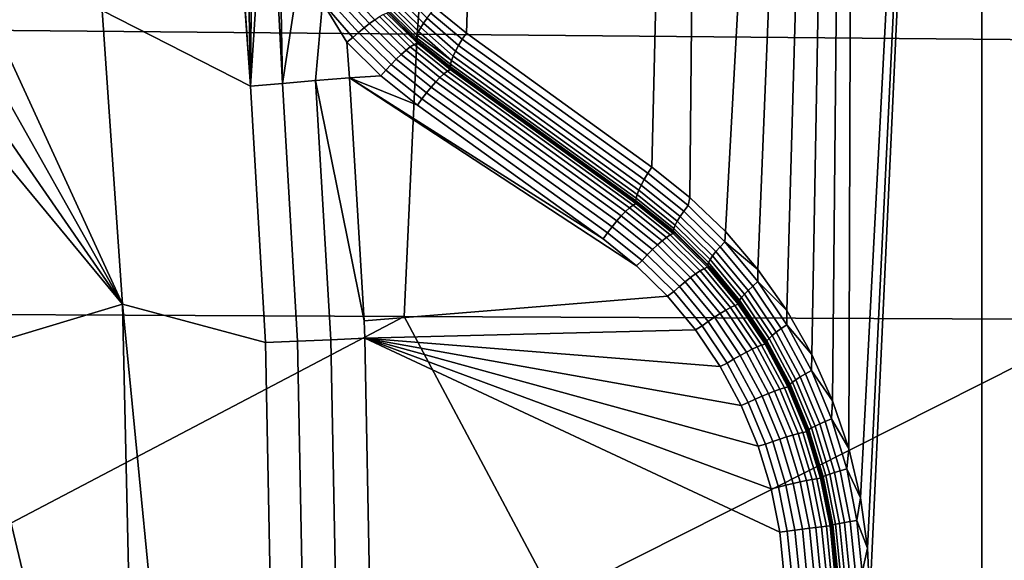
# Model space of a CAD drawing. Header units: metres. Extents: x -240 to 45, y -77 to 27.
# Tile 234 of 656: x -202.32 to -200.08, y 0.09 to 1.32. Entities that reach past the tile are written whole.
import ezdxf

# ---------------------------------------------------------------- set-up
doc = ezdxf.new("R2010")
doc.units = ezdxf.units.M
doc.layers.add('solid_102011X2', color=7, linetype='CONTINUOUS')

msp = doc.modelspace()

# ---------------------------------------------------------------- linework, layer by layer
at = {"layer": 'solid_102011X2'}
for points in [[(-201.300552, 1.288002, 268.387878), (-201.371582, 1.345103, 268.405609), (-201.09285, 7.83525, 268.33609)], [(-201.300552, 1.288002, 268.387878), (-201.09285, 7.83525, 268.33609), (-200.732651, 7.075378, 268.246307), (-200.877884, 0.982982, 268.282501)], [(-200.791214, 0.913956, 268.260895), (-200.877884, 0.982982, 268.282501), (-200.732651, 7.075378, 268.246307)], [(-200.791214, 0.913956, 268.260895), (-200.732651, 7.075378, 268.246307), (-200.410355, 6.302248, 268.165924), (-200.710388, 0.835957, 268.240753)], [(-200.636551, 0.749671, 268.222321), (-200.710388, 0.835957, 268.240753), (-200.410355, 6.302248, 268.165924)], [(-200.570755, 0.655998, 268.205933), (-200.636551, 0.749671, 268.222321), (-200.410355, 6.302248, 268.165924)], [(-200.513901, 0.556019, 268.191742), (-200.570755, 0.655998, 268.205933), (-200.410355, 6.302248, 268.165924)], [(-200.466721, 0.450944, 268.179993), (-200.513901, 0.556019, 268.191742), (-200.410355, 6.302248, 268.165924)], [(-200.429642, 0.34191, 268.170746), (-200.466721, 0.450944, 268.179993), (-200.410355, 6.302248, 268.165924)], [(-200.429642, 0.34191, 268.170746), (-200.410355, 6.302248, 268.165924), (-200.126343, 5.517744, 268.095123), (-200.402924, 0.229804, 268.164093)], [(-200.381378, -0.000014, 268.158722), (-200.126343, 5.517744, 268.095123), (-200.126114, -5.517044, 268.095062), (-200.410034, -6.301452, 268.165863)], [(-200.38678, 0.115492, 268.160065), (-200.402924, 0.229804, 268.164093), (-200.126343, 5.517744, 268.095123)], [(-200.381378, -0.000014, 268.158722), (-200.38678, 0.115492, 268.160065), (-200.126343, 5.517744, 268.095123)], [(-200.126114, -5.517044, 268.095062), (-200.126343, 5.517744, 268.095123), (-199.880981, 4.724035, 268.033936)], [(-199.880829, -4.723488, 268.033905), (-200.126114, -5.517044, 268.095062), (-199.880981, 4.724035, 268.033936)], [(-201.363831, 1.926173, 325.827728), (-202.950867, 1.947891, 324.231354), (-203.000778, 1.300062, 324.272339), (-201.412796, 1.285566, 325.868591)], [(-199.760086, 1.904766, 327.419678), (-201.363831, 1.926173, 325.827728), (-201.412796, 1.285566, 325.868591), (-199.808105, 1.271278, 327.46048)], [(-201.829254, 1.690408, 268.546478), (-201.79245, 1.167075, 268.540894), (-202.130249, 1.339569, 268.705078), (-201.849426, 1.748284, 268.555145)], [(-201.827698, 1.686494, 268.545776), (-201.79245, 1.167075, 268.540894), (-201.829254, 1.690408, 268.546478)], [(-201.800217, 1.625863, 268.533875), (-201.79245, 1.167075, 268.540894), (-201.827698, 1.686494, 268.545776)], [(-201.788406, 1.603601, 268.528809), (-201.79245, 1.167075, 268.540894), (-201.800217, 1.625863, 268.533875)], [(-201.766373, 1.566395, 268.519592), (-201.79245, 1.167075, 268.540894), (-201.788406, 1.603601, 268.528809)], [(-201.737274, 1.523805, 268.507935), (-201.719604, 1.17346, 268.50589), (-201.79245, 1.167075, 268.540894), (-201.766373, 1.566395, 268.519592)], [(-201.719604, 1.17346, 268.50589), (-201.737274, 1.523805, 268.507935), (-201.725586, 1.508372, 268.503418)], [(-201.719604, 1.17346, 268.50589), (-201.725586, 1.508372, 268.503418), (-201.677139, 1.451976, 268.486023)], [(-201.719604, 1.17346, 268.50589), (-201.677139, 1.451976, 268.486023), (-201.628525, 1.357456, 268.470917), (-201.64415, 1.179925, 268.476929)], [(-201.509216, 1.318497, 268.476715), (-201.520844, 1.309985, 268.466919), (-201.591187, 1.384059, 268.47998), (-201.579575, 1.39142, 268.487579)], [(-201.533279, 1.300124, 268.459717), (-201.546158, 1.289214, 268.455353), (-201.615967, 1.366864, 268.471527), (-201.603409, 1.375805, 268.474579)], [(-201.520844, 1.309985, 268.466919), (-201.533279, 1.300124, 268.459717), (-201.603409, 1.375805, 268.474579), (-201.591187, 1.384059, 268.47998)], [(-201.404327, 1.30069, 268.433441), (-201.409439, 1.291673, 268.445221), (-201.47995, 1.361589, 268.462799), (-201.473969, 1.369747, 268.450806)], [(-201.397797, 1.310801, 268.42337), (-201.404327, 1.30069, 268.433441), (-201.473969, 1.369747, 268.450806), (-201.466476, 1.378894, 268.440491)], [(-201.390045, 1.321757, 268.415253), (-201.397797, 1.310801, 268.42337), (-201.466476, 1.378894, 268.440491), (-201.457672, 1.388806, 268.432098)], [(-201.64415, 1.179925, 268.476929), (-201.628525, 1.357456, 268.470917), (-201.573151, 1.267251, 268.455841), (-201.566605, 1.186278, 268.454224)], [(-201.546158, 1.289214, 268.455353), (-201.559067, 1.277587, 268.453918), (-201.628525, 1.357456, 268.470917), (-201.615967, 1.366864, 268.471527)], [(-201.559067, 1.277587, 268.453918), (-201.573151, 1.267251, 268.455841), (-201.628525, 1.357456, 268.470917)], [(-201.414993, 1.277776, 268.472687), (-201.415314, 1.273238, 268.487701), (-201.487595, 1.344911, 268.505737), (-201.486847, 1.349017, 268.490601)], [(-201.413025, 1.283972, 268.458405), (-201.414993, 1.277776, 268.472687), (-201.486847, 1.349017, 268.490601), (-201.484283, 1.354622, 268.476166)], [(-201.409439, 1.291673, 268.445221), (-201.413025, 1.283972, 268.458405), (-201.484283, 1.354622, 268.476166), (-201.47995, 1.361589, 268.462799)], [(-202.338852, 1.345274, 268.797974), (-202.130249, 1.339569, 268.705078), (-202.083923, 0.670511, 268.69342), (-202.367767, 1.287507, 268.811127)], [(-201.758118, 0.583364, 268.532288), (-202.083923, 0.670511, 268.69342), (-202.130249, 1.339569, 268.705078), (-201.79245, 1.167075, 268.540894)], [(-201.428177, 1.256409, 268.471252), (-201.437943, 1.248823, 268.458954), (-201.509216, 1.318497, 268.476715), (-201.498749, 1.325401, 268.488831)], [(-201.419693, 1.261997, 268.485413), (-201.428177, 1.256409, 268.471252), (-201.498749, 1.325401, 268.488831), (-201.489746, 1.330489, 268.502869)], [(-201.412766, 1.26542, 268.501038), (-201.419693, 1.261997, 268.485413), (-201.489746, 1.330489, 268.502869), (-201.482513, 1.333604, 268.518433)], [(-201.415314, 1.273238, 268.487701), (-201.41394, 1.27047, 268.503113), (-201.486496, 1.342407, 268.521179), (-201.487595, 1.344911, 268.505737)], [(-201.41394, 1.27047, 268.503113), (-201.41095, 1.269539, 268.518463), (-201.477249, 1.334653, 268.535004), (-201.486496, 1.342407, 268.521179)], [(-201.41095, 1.269539, 268.518463), (-201.412766, 1.26542, 268.501038), (-201.482513, 1.333604, 268.518433), (-201.477249, 1.334653, 268.535004)], [(-201.381226, 1.333287, 268.409271), (-201.309845, 1.273777, 268.391785), (-201.31813, 1.259985, 268.398499), (-201.390045, 1.321757, 268.415253)], [(-201.381226, 1.333287, 268.409271), (-201.371582, 1.345103, 268.405609), (-201.300552, 1.288002, 268.387878), (-201.309845, 1.273777, 268.391785)], [(-201.448715, 1.239472, 268.448944), (-201.460159, 1.228639, 268.441498), (-201.533279, 1.300124, 268.459717), (-201.520844, 1.309985, 268.466919)], [(-201.437943, 1.248823, 268.458954), (-201.448715, 1.239472, 268.448944), (-201.520844, 1.309985, 268.466919), (-201.509216, 1.318497, 268.476715)], [(-201.404327, 1.30069, 268.433441), (-201.330673, 1.235348, 268.419495), (-201.334549, 1.225251, 268.433167), (-201.409439, 1.291673, 268.445221)], [(-201.397797, 1.310801, 268.42337), (-201.325134, 1.247044, 268.407837), (-201.330673, 1.235348, 268.419495), (-201.404327, 1.30069, 268.433441)], [(-201.390045, 1.321757, 268.415253), (-201.31813, 1.259985, 268.398499), (-201.325134, 1.247044, 268.407837), (-201.397797, 1.310801, 268.42337)], [(-201.412796, 1.285566, 325.868591), (-203.000778, 1.300062, 324.272339), (-203.030762, 0.650211, 324.296967), (-201.442215, 0.642961, 325.893158)], [(-202.399414, 1.231053, 268.825165), (-202.367767, 1.287507, 268.811127), (-202.083923, 0.670511, 268.69342)], [(-201.471939, 1.216654, 268.436829), (-201.483673, 1.20388, 268.43512), (-201.559067, 1.277587, 268.453918), (-201.546158, 1.289214, 268.455353)], [(-201.460159, 1.228639, 268.441498), (-201.471939, 1.216654, 268.436829), (-201.546158, 1.289214, 268.455353), (-201.533279, 1.300124, 268.459717)], [(-199.808105, 1.271278, 327.46048), (-201.412796, 1.285566, 325.868591), (-201.442215, 0.642961, 325.893158), (-199.836945, 0.635814, 327.484955)], [(-201.414993, 1.277776, 268.472687), (-201.413025, 1.283972, 268.458405), (-201.334549, 1.225251, 268.433167), (-201.336655, 1.217061, 268.448425)], [(-201.409439, 1.291673, 268.445221), (-201.334549, 1.225251, 268.433167), (-201.413025, 1.283972, 268.458405)], [(-201.309845, 1.273777, 268.391785), (-201.300552, 1.288002, 268.387878), (-200.877884, 0.982982, 268.282501), (-200.887177, 0.968758, 268.286377)], [(-201.573151, 1.267251, 268.455841), (-201.559067, 1.277587, 268.453918), (-201.483673, 1.20388, 268.43512), (-201.49501, 1.190706, 268.436371)], [(-201.566605, 1.186278, 268.454224), (-201.573151, 1.267251, 268.455841), (-201.49501, 1.190706, 268.436371)], [(-201.351562, 1.195112, 268.452148), (-201.360596, 1.186922, 268.439667), (-201.437943, 1.248823, 268.458954), (-201.428177, 1.256409, 268.471252)], [(-201.343643, 1.201146, 268.466431), (-201.351562, 1.195112, 268.452148), (-201.428177, 1.256409, 268.471252), (-201.419693, 1.261997, 268.485413)], [(-201.337067, 1.204842, 268.482147), (-201.343643, 1.201146, 268.466431), (-201.419693, 1.261997, 268.485413), (-201.412766, 1.26542, 268.501038)], [(-201.415314, 1.273238, 268.487701), (-201.414993, 1.277776, 268.472687), (-201.336655, 1.217061, 268.448425), (-201.336929, 1.211027, 268.464783)], [(-201.41394, 1.27047, 268.503113), (-201.415314, 1.273238, 268.487701), (-201.336929, 1.211027, 268.464783), (-201.335373, 1.207331, 268.48172)], [(-201.407608, 1.266573, 268.517639), (-201.41394, 1.27047, 268.503113), (-201.335373, 1.207331, 268.48172), (-201.332016, 1.206087, 268.498779)], [(-201.407608, 1.266573, 268.517639), (-201.41095, 1.269539, 268.518463), (-201.41394, 1.27047, 268.503113)], [(-201.412766, 1.26542, 268.501038), (-201.41095, 1.269539, 268.518463), (-201.407608, 1.266573, 268.517639)], [(-201.412766, 1.26542, 268.501038), (-201.407608, 1.266573, 268.517639), (-201.332016, 1.206087, 268.498779), (-201.337067, 1.204842, 268.482147)], [(-201.31813, 1.259985, 268.398499), (-200.895462, 0.954952, 268.293121), (-200.902481, 0.942, 268.30246), (-201.325134, 1.247044, 268.407837)], [(-201.31813, 1.259985, 268.398499), (-201.309845, 1.273777, 268.391785), (-200.887177, 0.968758, 268.286377), (-200.895462, 0.954952, 268.293121)], [(-201.370438, 1.176826, 268.429413), (-201.380798, 1.165129, 268.421692), (-201.460159, 1.228639, 268.441498), (-201.448715, 1.239472, 268.448944)], [(-201.360596, 1.186922, 268.439667), (-201.370438, 1.176826, 268.429413), (-201.448715, 1.239472, 268.448944), (-201.437943, 1.248823, 268.458954)], [(-201.330673, 1.235348, 268.419495), (-200.908005, 0.930296, 268.314148), (-200.91188, 0.920195, 268.32785), (-201.334549, 1.225251, 268.433167)], [(-201.325134, 1.247044, 268.407837), (-200.902481, 0.942, 268.30246), (-200.908005, 0.930296, 268.314148), (-201.330673, 1.235348, 268.419495)], [(-202.433777, 1.176093, 268.839996), (-202.399414, 1.231053, 268.825165), (-202.083923, 0.670511, 268.69342)], [(-201.391373, 1.152188, 268.416748), (-201.401825, 1.138396, 268.414703), (-201.483673, 1.20388, 268.43512), (-201.471939, 1.216654, 268.436829)], [(-201.380798, 1.165129, 268.421692), (-201.391373, 1.152188, 268.416748), (-201.471939, 1.216654, 268.436829), (-201.460159, 1.228639, 268.441498)], [(-201.336655, 1.217061, 268.448425), (-200.913986, 0.912006, 268.343109), (-200.914261, 0.905978, 268.359497), (-201.336929, 1.211027, 268.464783)], [(-201.336929, 1.211027, 268.464783), (-200.914261, 0.905978, 268.359497), (-200.912689, 0.902294, 268.376465), (-201.335373, 1.207331, 268.48172)], [(-201.334549, 1.225251, 268.433167), (-200.91188, 0.920195, 268.32785), (-200.913986, 0.912006, 268.343109), (-201.336655, 1.217061, 268.448425)], [(-201.566605, 1.186278, 268.454224), (-201.49501, 1.190706, 268.436371), (-201.411865, 1.124171, 268.415649)], [(-201.401825, 1.138396, 268.414703), (-201.411865, 1.124171, 268.415649), (-201.49501, 1.190706, 268.436371), (-201.483673, 1.20388, 268.43512)], [(-200.928848, 0.890128, 268.346832), (-200.937881, 0.881939, 268.33432), (-201.360596, 1.186922, 268.439667), (-201.351562, 1.195112, 268.452148)], [(-200.920929, 0.896156, 268.361145), (-200.928848, 0.890128, 268.346832), (-201.351562, 1.195112, 268.452148), (-201.343643, 1.201146, 268.466431)], [(-200.914352, 0.89984, 268.376892), (-200.920929, 0.896156, 268.361145), (-201.343643, 1.201146, 268.466431), (-201.337067, 1.204842, 268.482147)], [(-201.337067, 1.204842, 268.482147), (-201.332016, 1.206087, 268.498779), (-200.909348, 0.901067, 268.393402), (-200.914352, 0.89984, 268.376892)], [(-201.332016, 1.206087, 268.498779), (-201.335373, 1.207331, 268.48172), (-200.912689, 0.902294, 268.376465), (-200.909348, 0.901067, 268.393402)], [(-202.448822, 1.164398, 268.846161), (-202.433777, 1.176093, 268.839996), (-202.083923, 0.670511, 268.69342), (-202.465027, 1.130703, 268.85318)], [(-201.685104, 0.586565, 268.497284), (-201.758118, 0.583364, 268.532288), (-201.79245, 1.167075, 268.540894), (-201.719604, 1.17346, 268.50589)], [(-201.685104, 0.586565, 268.497284), (-201.719604, 1.17346, 268.50589), (-201.64415, 1.179925, 268.476929), (-201.609512, 0.589805, 268.468292)], [(-201.64415, 1.179925, 268.476929), (-201.566605, 1.186278, 268.454224), (-201.533432, 0.633085, 268.445953)], [(-201.609512, 0.589805, 268.468292), (-201.64415, 1.179925, 268.476929), (-201.533432, 0.633085, 268.445953), (-201.531815, 0.593008, 268.445557)], [(-201.533432, 0.633085, 268.445953), (-201.566605, 1.186278, 268.454224), (-200.912949, 0.758086, 268.29126), (-200.842346, 0.688825, 268.273651)], [(-201.566605, 1.186278, 268.454224), (-200.989197, 0.819152, 268.310242), (-200.912949, 0.758086, 268.29126)], [(-201.566605, 1.186278, 268.454224), (-201.411865, 1.124171, 268.415649), (-200.989197, 0.819152, 268.310242)], [(-200.947723, 0.871839, 268.324066), (-200.958099, 0.860134, 268.316345), (-201.380798, 1.165129, 268.421692), (-201.370438, 1.176826, 268.429413)], [(-200.937881, 0.881939, 268.33432), (-200.947723, 0.871839, 268.324066), (-201.370438, 1.176826, 268.429413), (-201.360596, 1.186922, 268.439667)], [(-200.968689, 0.847182, 268.311371), (-200.979156, 0.833376, 268.309326), (-201.401825, 1.138396, 268.414703), (-201.391373, 1.152188, 268.416748)], [(-200.958099, 0.860134, 268.316345), (-200.968689, 0.847182, 268.311371), (-201.391373, 1.152188, 268.416748), (-201.380798, 1.165129, 268.421692)], [(-202.510315, 1.071242, 268.871796), (-202.465027, 1.130703, 268.85318), (-202.083923, 0.670511, 268.69342), (-202.432129, 0.56618, 268.845001)], [(-200.979156, 0.833376, 268.309326), (-200.989197, 0.819152, 268.310242), (-201.411865, 1.124171, 268.415649), (-201.401825, 1.138396, 268.414703)], [(-200.887177, 0.968758, 268.286377), (-200.795715, 0.895391, 268.26358), (-200.805313, 0.882631, 268.27063), (-200.895462, 0.954952, 268.293121)], [(-200.795715, 0.895391, 268.26358), (-200.887177, 0.968758, 268.286377), (-200.877884, 0.982982, 268.282501), (-200.791214, 0.913956, 268.260895)], [(-200.902481, 0.942, 268.30246), (-200.813553, 0.870659, 268.280304), (-200.820175, 0.859841, 268.292267), (-200.908005, 0.930296, 268.314148)], [(-200.895462, 0.954952, 268.293121), (-200.805313, 0.882631, 268.27063), (-200.813553, 0.870659, 268.280304), (-200.902481, 0.942, 268.30246)], [(-200.91188, 0.920195, 268.32785), (-200.825012, 0.850506, 268.306183), (-200.827881, 0.842937, 268.321655), (-200.913986, 0.912006, 268.343109)], [(-200.908005, 0.930296, 268.314148), (-200.820175, 0.859841, 268.292267), (-200.825012, 0.850506, 268.306183), (-200.91188, 0.920195, 268.32785)], [(-200.836319, 0.828288, 268.340057), (-200.920929, 0.896156, 268.361145), (-200.914352, 0.89984, 268.376892), (-200.829391, 0.831692, 268.355713)], [(-200.829391, 0.831692, 268.355713), (-200.914352, 0.89984, 268.376892), (-200.909348, 0.901067, 268.393402), (-200.82428, 0.832827, 268.372192)], [(-200.913986, 0.912006, 268.343109), (-200.827881, 0.842937, 268.321655), (-200.82872, 0.837366, 268.338165), (-200.914261, 0.905978, 268.359497)], [(-200.914261, 0.905978, 268.359497), (-200.82872, 0.837366, 268.338165), (-200.827499, 0.833961, 268.355225), (-200.912689, 0.902294, 268.376465)], [(-200.912689, 0.902294, 268.376465), (-200.827499, 0.833961, 268.355225), (-200.82428, 0.832827, 268.372192), (-200.909348, 0.901067, 268.393402)], [(-200.711899, 0.81289, 268.242676), (-200.795715, 0.895391, 268.26358), (-200.791214, 0.913956, 268.260895), (-200.710388, 0.835957, 268.240753)], [(-200.865417, 0.805812, 268.303528), (-200.947723, 0.871839, 268.324066), (-200.937881, 0.881939, 268.33432), (-200.854614, 0.815147, 268.313568)], [(-200.854614, 0.815147, 268.313568), (-200.937881, 0.881939, 268.33432), (-200.928848, 0.890128, 268.346832), (-200.844818, 0.822716, 268.325867)], [(-200.844818, 0.822716, 268.325867), (-200.928848, 0.890128, 268.346832), (-200.920929, 0.896156, 268.361145), (-200.836319, 0.828288, 268.340057)], [(-200.805313, 0.882631, 268.27063), (-200.722687, 0.801305, 268.250031), (-200.73204, 0.790437, 268.259979), (-200.813553, 0.870659, 268.280304)], [(-200.795715, 0.895391, 268.26358), (-200.711899, 0.81289, 268.242676), (-200.722687, 0.801305, 268.250031), (-200.805313, 0.882631, 268.27063)], [(-200.888702, 0.783022, 268.291412), (-200.968689, 0.847182, 268.311371), (-200.958099, 0.860134, 268.316345), (-200.876892, 0.794994, 268.296082)], [(-200.876892, 0.794994, 268.296082), (-200.958099, 0.860134, 268.316345), (-200.947723, 0.871839, 268.324066), (-200.865417, 0.805812, 268.303528)], [(-200.820175, 0.859841, 268.292267), (-200.7397, 0.780615, 268.272186), (-200.745392, 0.77214, 268.286346), (-200.825012, 0.850506, 268.306183)], [(-200.813553, 0.870659, 268.280304), (-200.73204, 0.790437, 268.259979), (-200.7397, 0.780615, 268.272186), (-200.820175, 0.859841, 268.292267)], [(-200.979156, 0.833376, 268.309326), (-200.900482, 0.770262, 268.289703), (-200.912949, 0.758086, 268.29126), (-200.989197, 0.819152, 268.310242)], [(-200.900482, 0.770262, 268.289703), (-200.979156, 0.833376, 268.309326), (-200.968689, 0.847182, 268.311371), (-200.888702, 0.783022, 268.291412)], [(-200.758789, 0.751969, 268.32074), (-200.836319, 0.828288, 268.340057), (-200.829391, 0.831692, 268.355713), (-200.751541, 0.75506, 268.336304)], [(-200.751541, 0.75506, 268.336304), (-200.829391, 0.831692, 268.355713), (-200.82428, 0.832827, 268.372192), (-200.746307, 0.75609, 268.352753)], [(-200.827881, 0.842937, 268.321655), (-200.748978, 0.765269, 268.301971), (-200.750336, 0.760211, 268.318604), (-200.82872, 0.837366, 268.338165)], [(-200.82872, 0.837366, 268.338165), (-200.750336, 0.760211, 268.318604), (-200.749435, 0.75712, 268.335754), (-200.827499, 0.833961, 268.355225)], [(-200.825012, 0.850506, 268.306183), (-200.745392, 0.77214, 268.286346), (-200.748978, 0.765269, 268.301971), (-200.827881, 0.842937, 268.321655)], [(-200.827499, 0.833961, 268.355225), (-200.749435, 0.75712, 268.335754), (-200.746307, 0.75609, 268.352753), (-200.82428, 0.832827, 268.372192)], [(-200.711899, 0.81289, 268.242676), (-200.710388, 0.835957, 268.240753), (-200.636551, 0.749671, 268.222321)], [(-200.789978, 0.731564, 268.284729), (-200.865417, 0.805812, 268.303528), (-200.854614, 0.815147, 268.313568), (-200.778305, 0.74004, 268.294556)], [(-200.778305, 0.74004, 268.294556), (-200.854614, 0.815147, 268.313568), (-200.844818, 0.822716, 268.325867), (-200.767807, 0.746911, 268.306671)], [(-200.767807, 0.746911, 268.306671), (-200.844818, 0.822716, 268.325867), (-200.836319, 0.828288, 268.340057), (-200.758789, 0.751969, 268.32074)], [(-200.711899, 0.81289, 268.242676), (-200.636597, 0.722095, 268.223907), (-200.648453, 0.711805, 268.231506), (-200.722687, 0.801305, 268.250031)], [(-200.711899, 0.81289, 268.242676), (-200.636551, 0.749671, 268.222321), (-200.636597, 0.722095, 268.223907)], [(-200.815399, 0.710875, 268.273163), (-200.888702, 0.783022, 268.291412), (-200.876892, 0.794994, 268.296082), (-200.802475, 0.721743, 268.277527)], [(-200.802475, 0.721743, 268.277527), (-200.876892, 0.794994, 268.296082), (-200.865417, 0.805812, 268.303528), (-200.789978, 0.731564, 268.284729)], [(-200.73204, 0.790437, 268.259979), (-200.658813, 0.702151, 268.241699), (-200.667374, 0.693426, 268.25415), (-200.7397, 0.780615, 268.272186)], [(-200.722687, 0.801305, 268.250031), (-200.648453, 0.711805, 268.231506), (-200.658813, 0.702151, 268.241699), (-200.73204, 0.790437, 268.259979)], [(-200.828369, 0.69929, 268.271729), (-200.842346, 0.688825, 268.273651), (-200.912949, 0.758086, 268.29126), (-200.900482, 0.770262, 268.289703)], [(-200.828369, 0.69929, 268.271729), (-200.900482, 0.770262, 268.289703), (-200.888702, 0.783022, 268.291412), (-200.815399, 0.710875, 268.273163)], [(-200.748978, 0.765269, 268.301971), (-200.678085, 0.679794, 268.284302), (-200.679916, 0.6753, 268.301056), (-200.750336, 0.760211, 268.318604)], [(-200.745392, 0.77214, 268.286346), (-200.673859, 0.685897, 268.268494), (-200.678085, 0.679794, 268.284302), (-200.748978, 0.765269, 268.301971)], [(-200.7397, 0.780615, 268.272186), (-200.667374, 0.693426, 268.25415), (-200.673859, 0.685897, 268.268494), (-200.745392, 0.77214, 268.286346)], [(-200.722214, 0.649854, 268.267822), (-200.789978, 0.731564, 268.284729), (-200.778305, 0.74004, 268.294556), (-200.709747, 0.657382, 268.277466)], [(-200.709747, 0.657382, 268.277466), (-200.778305, 0.74004, 268.294556), (-200.767807, 0.746911, 268.306671), (-200.698608, 0.663486, 268.289429)], [(-200.698608, 0.663486, 268.289429), (-200.767807, 0.746911, 268.306671), (-200.758789, 0.751969, 268.32074), (-200.689117, 0.667979, 268.303345)], [(-200.689117, 0.667979, 268.303345), (-200.758789, 0.751969, 268.32074), (-200.751541, 0.75506, 268.336304), (-200.681595, 0.670725, 268.318848)], [(-200.681595, 0.670725, 268.318848), (-200.751541, 0.75506, 268.336304), (-200.746307, 0.75609, 268.352753), (-200.67627, 0.67164, 268.335297)], [(-200.750336, 0.760211, 268.318604), (-200.679916, 0.6753, 268.301056), (-200.679291, 0.672555, 268.318268), (-200.749435, 0.75712, 268.335754)], [(-200.749435, 0.75712, 268.335754), (-200.679291, 0.672555, 268.318268), (-200.67627, 0.67164, 268.335297), (-200.746307, 0.75609, 268.352753)], [(-200.636597, 0.722095, 268.223907), (-200.636551, 0.749671, 268.222321), (-200.570755, 0.655998, 268.205933)], [(-200.749542, 0.631475, 268.256714), (-200.815399, 0.710875, 268.273163), (-200.802475, 0.721743, 268.277527), (-200.735611, 0.641129, 268.260864)], [(-200.735611, 0.641129, 268.260864), (-200.802475, 0.721743, 268.277527), (-200.789978, 0.731564, 268.284729), (-200.722214, 0.649854, 268.267822)], [(-200.636597, 0.722095, 268.223907), (-200.570557, 0.623935, 268.207458), (-200.583344, 0.615043, 268.215302), (-200.648453, 0.711805, 268.231506)], [(-200.636597, 0.722095, 268.223907), (-200.570755, 0.655998, 268.205933), (-200.570557, 0.623935, 268.207458)], [(-200.763596, 0.621184, 268.255585), (-200.778442, 0.612103, 268.257721), (-200.842346, 0.688825, 268.273651), (-200.828369, 0.69929, 268.271729)], [(-200.763596, 0.621184, 268.255585), (-200.828369, 0.69929, 268.271729), (-200.815399, 0.710875, 268.273163), (-200.749542, 0.631475, 268.256714)], [(-200.658813, 0.702151, 268.241699), (-200.594589, 0.606701, 268.225708), (-200.603958, 0.599163, 268.238342), (-200.667374, 0.693426, 268.25415)], [(-200.648453, 0.711805, 268.231506), (-200.583344, 0.615043, 268.215302), (-200.594589, 0.606701, 268.225708), (-200.658813, 0.702151, 268.241699)], [(-201.531815, 0.593008, 268.445557), (-201.533432, 0.633085, 268.445953), (-200.842346, 0.688825, 268.273651), (-200.778442, 0.612103, 268.257721)], [(-200.678085, 0.679794, 268.284302), (-200.615906, 0.587383, 268.268799), (-200.618149, 0.583501, 268.285645), (-200.679916, 0.6753, 268.301056)], [(-200.679916, 0.6753, 268.301056), (-200.618149, 0.583501, 268.285645), (-200.617783, 0.581129, 268.302948), (-200.679291, 0.672555, 268.318268)], [(-200.673859, 0.685897, 268.268494), (-200.61113, 0.592658, 268.252869), (-200.615906, 0.587383, 268.268799), (-200.678085, 0.679794, 268.284302)], [(-200.667374, 0.693426, 268.25415), (-200.603958, 0.599163, 268.238342), (-200.61113, 0.592658, 268.252869), (-200.673859, 0.685897, 268.268494)], [(-202.083923, 0.670511, 268.69342), (-202.068375, 0, 268.689514), (-202.296402, 0, 268.790863), (-202.432129, 0.56618, 268.845001)], [(-201.758118, 0.583364, 268.532288), (-201.746658, 0, 268.529419), (-202.018372, 0, 268.665985), (-202.083923, 0.670511, 268.69342)], [(-202.083923, 0.670511, 268.69342), (-202.018372, 0, 268.665985), (-202.068375, 0, 268.689514)], [(-200.662781, 0.561514, 268.253021), (-200.722214, 0.649854, 268.267822), (-200.709747, 0.657382, 268.277466), (-200.649628, 0.568019, 268.262451)], [(-200.649628, 0.568019, 268.262451), (-200.709747, 0.657382, 268.277466), (-200.698608, 0.663486, 268.289429), (-200.637924, 0.573293, 268.274292)], [(-200.637924, 0.573293, 268.274292), (-200.698608, 0.663486, 268.289429), (-200.689117, 0.667979, 268.303345), (-200.628036, 0.577175, 268.288116)], [(-200.628036, 0.577175, 268.288116), (-200.689117, 0.667979, 268.303345), (-200.681595, 0.670725, 268.318848), (-200.620239, 0.579548, 268.303558)], [(-200.620239, 0.579548, 268.303558), (-200.681595, 0.670725, 268.318848), (-200.67627, 0.67164, 268.335297), (-200.614838, 0.580338, 268.319977)], [(-200.679291, 0.672555, 268.318268), (-200.617783, 0.581129, 268.302948), (-200.614838, 0.580338, 268.319977), (-200.67627, 0.67164, 268.335297)], [(-200.570557, 0.623935, 268.207458), (-200.570755, 0.655998, 268.205933), (-200.513901, 0.556019, 268.191742)], [(-201.442215, 0.642961, 325.893158), (-203.030762, 0.650211, 324.296967), (-202.667023, 0, 324.682434)], [(-201.442215, 0.642961, 325.893158), (-202.667023, 0, 324.682434), (-201.44368, -0.592833, 325.894379), (-201.099945, 0, 326.252289)], [(-199.836945, 0.635814, 327.484955), (-201.442215, 0.642961, 325.893158), (-201.099945, 0, 326.252289)], [(-199.836945, 0.635814, 327.484955), (-201.099945, 0, 326.252289), (-199.838379, -0.586244, 327.486176), (-199.532898, 0, 327.801483)], [(-200.706772, 0.536742, 268.241394), (-200.763596, 0.621184, 268.255585), (-200.749542, 0.631475, 268.256714), (-200.691788, 0.545633, 268.24234)], [(-200.691788, 0.545633, 268.24234), (-200.749542, 0.631475, 268.256714), (-200.735611, 0.641129, 268.260864), (-200.676971, 0.553975, 268.246246)], [(-200.676971, 0.553975, 268.246246), (-200.735611, 0.641129, 268.260864), (-200.722214, 0.649854, 268.267822), (-200.662781, 0.561514, 268.253021)], [(-201.531815, 0.593008, 268.445557), (-200.778442, 0.612103, 268.257721), (-200.722229, 0.528856, 268.243683)], [(-200.706772, 0.536742, 268.241394), (-200.722229, 0.528856, 268.243683), (-200.778442, 0.612103, 268.257721), (-200.763596, 0.621184, 268.255585)], [(-200.594589, 0.606701, 268.225708), (-200.540054, 0.505063, 268.212097), (-200.550079, 0.498787, 268.224915), (-200.603958, 0.599163, 268.238342)], [(-200.583344, 0.615043, 268.215302), (-200.528046, 0.512007, 268.201508), (-200.540054, 0.505063, 268.212097), (-200.594589, 0.606701, 268.225708)], [(-200.570557, 0.623935, 268.207458), (-200.51445, 0.519409, 268.193451), (-200.528046, 0.512007, 268.201508), (-200.583344, 0.615043, 268.215302)], [(-200.570557, 0.623935, 268.207458), (-200.513901, 0.556019, 268.191742), (-200.51445, 0.519409, 268.193451)], [(-201.673599, 0, 268.494415), (-201.746658, 0, 268.529419), (-201.758118, 0.583364, 268.532288), (-201.685104, 0.586565, 268.497284)], [(-201.609512, 0.589805, 268.468292), (-201.597946, 0, 268.465424), (-201.673599, 0, 268.494415), (-201.685104, 0.586565, 268.497284)], [(-201.597946, 0, 268.465424), (-201.609512, 0.589805, 268.468292), (-201.531815, 0.593008, 268.445557), (-201.520187, 0, 268.442657)], [(-200.586624, 0.151448, 268.2099), (-200.576675, 0.050664, 268.207397), (-201.520187, 0, 268.442657), (-201.531815, 0.593008, 268.445557)], [(-201.531815, 0.593008, 268.445557), (-200.6064, 0.250607, 268.214813), (-200.586624, 0.151448, 268.2099)], [(-201.531815, 0.593008, 268.445557), (-200.635773, 0.34714, 268.222137), (-200.6064, 0.250607, 268.214813)], [(-201.531815, 0.593008, 268.445557), (-200.674484, 0.440177, 268.231781), (-200.635773, 0.34714, 268.222137)], [(-201.531815, 0.593008, 268.445557), (-200.722229, 0.528856, 268.243683), (-200.674484, 0.440177, 268.231781)], [(-200.615906, 0.587383, 268.268799), (-200.563095, 0.488981, 268.255615), (-200.565689, 0.485749, 268.272583), (-200.618149, 0.583501, 268.285645)], [(-200.618149, 0.583501, 268.285645), (-200.565689, 0.485749, 268.272583), (-200.565521, 0.483774, 268.289917), (-200.617783, 0.581129, 268.302948)], [(-200.61113, 0.592658, 268.252869), (-200.557846, 0.493372, 268.239594), (-200.563095, 0.488981, 268.255615), (-200.615906, 0.587383, 268.268799)], [(-200.603958, 0.599163, 268.238342), (-200.550079, 0.498787, 268.224915), (-200.557846, 0.493372, 268.239594), (-200.61113, 0.592658, 268.252869)], [(-202.432129, 0.56618, 268.845001), (-202.296402, 0, 268.790863), (-202.420807, 0, 268.842133)], [(-200.627167, 0.46117, 268.233826), (-200.676971, 0.553975, 268.246246), (-200.662781, 0.561514, 268.253021), (-200.612289, 0.467445, 268.240417)], [(-200.612289, 0.467445, 268.240417), (-200.662781, 0.561514, 268.253021), (-200.649628, 0.568019, 268.262451), (-200.598557, 0.472861, 268.249725)], [(-200.598557, 0.472861, 268.249725), (-200.649628, 0.568019, 268.262451), (-200.637924, 0.573293, 268.274292), (-200.58638, 0.477251, 268.261444)], [(-200.58638, 0.477251, 268.261444), (-200.637924, 0.573293, 268.274292), (-200.628036, 0.577175, 268.288116), (-200.576141, 0.480483, 268.275177)], [(-200.576141, 0.480483, 268.275177), (-200.628036, 0.577175, 268.288116), (-200.620239, 0.579548, 268.303558), (-200.568146, 0.482458, 268.290558)], [(-200.568146, 0.482458, 268.290558), (-200.620239, 0.579548, 268.303558), (-200.614838, 0.580338, 268.319977), (-200.562668, 0.483116, 268.306976)], [(-200.617783, 0.581129, 268.302948), (-200.565521, 0.483774, 268.289917), (-200.562668, 0.483116, 268.306976), (-200.614838, 0.580338, 268.319977)], [(-200.658524, 0.446823, 268.22937), (-200.706772, 0.536742, 268.241394), (-200.691788, 0.545633, 268.24234), (-200.642731, 0.454225, 268.230103)], [(-200.642731, 0.454225, 268.230103), (-200.691788, 0.545633, 268.24234), (-200.676971, 0.553975, 268.246246), (-200.627167, 0.46117, 268.233826)], [(-200.51445, 0.519409, 268.193451), (-200.513901, 0.556019, 268.191742), (-200.466721, 0.450944, 268.179993)], [(-200.658524, 0.446823, 268.22937), (-200.674484, 0.440177, 268.231781), (-200.722229, 0.528856, 268.243683), (-200.706772, 0.536742, 268.241394)], [(-200.51445, 0.519409, 268.193451), (-200.468872, 0.409585, 268.182098), (-200.483124, 0.403748, 268.190308), (-200.528046, 0.512007, 268.201508)], [(-200.51445, 0.519409, 268.193451), (-200.466721, 0.450944, 268.179993), (-200.468872, 0.409585, 268.182098)], [(-200.557846, 0.493372, 268.239594), (-200.514542, 0.389053, 268.22879), (-200.520187, 0.385591, 268.244934), (-200.563095, 0.488981, 268.255615)], [(-200.550079, 0.498787, 268.224915), (-200.506317, 0.393323, 268.21402), (-200.514542, 0.389053, 268.22879), (-200.557846, 0.493372, 268.239594)], [(-200.540054, 0.505063, 268.212097), (-200.495728, 0.398272, 268.20105), (-200.506317, 0.393323, 268.21402), (-200.550079, 0.498787, 268.224915)], [(-200.528046, 0.512007, 268.201508), (-200.483124, 0.403748, 268.190308), (-200.495728, 0.398272, 268.20105), (-200.540054, 0.505063, 268.212097)], [(-200.571274, 0.368608, 268.230194), (-200.612289, 0.467445, 268.240417), (-200.598557, 0.472861, 268.249725), (-200.557053, 0.372879, 268.23938)], [(-200.557053, 0.372879, 268.23938), (-200.598557, 0.472861, 268.249725), (-200.58638, 0.477251, 268.261444), (-200.544495, 0.376341, 268.250977)], [(-200.544495, 0.376341, 268.250977), (-200.58638, 0.477251, 268.261444), (-200.576141, 0.480483, 268.275177), (-200.533981, 0.37889, 268.264679)], [(-200.533981, 0.37889, 268.264679), (-200.576141, 0.480483, 268.275177), (-200.568146, 0.482458, 268.290558), (-200.525803, 0.380447, 268.279999)], [(-200.525803, 0.380447, 268.279999), (-200.568146, 0.482458, 268.290558), (-200.562668, 0.483116, 268.306976), (-200.520264, 0.380966, 268.296387)], [(-200.563095, 0.488981, 268.255615), (-200.520187, 0.385591, 268.244934), (-200.523056, 0.383042, 268.261963), (-200.565689, 0.485749, 268.272583)], [(-200.565689, 0.485749, 268.272583), (-200.523056, 0.383042, 268.261963), (-200.523071, 0.381485, 268.279327), (-200.565521, 0.483774, 268.289917)], [(-200.565521, 0.483774, 268.289917), (-200.523071, 0.381485, 268.279327), (-200.520264, 0.380966, 268.296387), (-200.562668, 0.483116, 268.306976)], [(-200.619308, 0.352347, 268.219604), (-200.658524, 0.446823, 268.22937), (-200.642731, 0.454225, 268.230103), (-200.602875, 0.358183, 268.220154)], [(-200.602875, 0.358183, 268.220154), (-200.642731, 0.454225, 268.230103), (-200.627167, 0.46117, 268.233826), (-200.5867, 0.36366, 268.223724)], [(-200.5867, 0.36366, 268.223724), (-200.627167, 0.46117, 268.233826), (-200.612289, 0.467445, 268.240417), (-200.571274, 0.368608, 268.230194)], [(-200.468872, 0.409585, 268.182098), (-200.466721, 0.450944, 268.179993), (-200.429642, 0.34191, 268.170746)], [(-200.619308, 0.352347, 268.219604), (-200.635773, 0.34714, 268.222137), (-200.674484, 0.440177, 268.231781), (-200.658524, 0.446823, 268.22937)], [(-200.483124, 0.403748, 268.190308), (-200.44902, 0.29137, 268.181793), (-200.462082, 0.287418, 268.192657), (-200.495728, 0.398272, 268.20105)], [(-200.468872, 0.409585, 268.182098), (-200.43428, 0.295582, 268.173462), (-200.44902, 0.29137, 268.181793), (-200.483124, 0.403748, 268.190308)], [(-200.468872, 0.409585, 268.182098), (-200.429642, 0.34191, 268.170746), (-200.43428, 0.295582, 268.173462)], [(-200.523056, 0.383042, 268.261963), (-200.490707, 0.276427, 268.253876), (-200.490845, 0.275303, 268.271301), (-200.523071, 0.381485, 268.279327)], [(-200.523071, 0.381485, 268.279327), (-200.490845, 0.275303, 268.271301), (-200.488083, 0.274929, 268.288391), (-200.520264, 0.380966, 268.296387)], [(-200.520187, 0.385591, 268.244934), (-200.487625, 0.278266, 268.236816), (-200.490707, 0.276427, 268.253876), (-200.523056, 0.383042, 268.261963)], [(-200.514542, 0.389053, 268.22879), (-200.481689, 0.280765, 268.220581), (-200.487625, 0.278266, 268.236816), (-200.520187, 0.385591, 268.244934)], [(-200.506317, 0.393323, 268.21402), (-200.473083, 0.283847, 268.205719), (-200.481689, 0.280765, 268.220581), (-200.514542, 0.389053, 268.22879)], [(-200.495728, 0.398272, 268.20105), (-200.462082, 0.287418, 268.192657), (-200.473083, 0.283847, 268.205719), (-200.506317, 0.393323, 268.21402)], [(-200.572617, 0.258488, 268.212616), (-200.602875, 0.358183, 268.220154), (-200.5867, 0.36366, 268.223724), (-200.555984, 0.26244, 268.216064)], [(-200.555984, 0.26244, 268.216064), (-200.5867, 0.36366, 268.223724), (-200.571274, 0.368608, 268.230194), (-200.540131, 0.266011, 268.222443)], [(-200.540131, 0.266011, 268.222443), (-200.571274, 0.368608, 268.230194), (-200.557053, 0.372879, 268.23938), (-200.525558, 0.269093, 268.231537)], [(-200.525558, 0.269093, 268.231537), (-200.557053, 0.372879, 268.23938), (-200.544495, 0.376341, 268.250977), (-200.512711, 0.271591, 268.243073)], [(-200.512711, 0.271591, 268.243073), (-200.544495, 0.376341, 268.250977), (-200.533981, 0.37889, 268.264679), (-200.501968, 0.27343, 268.256683)], [(-200.501968, 0.27343, 268.256683), (-200.533981, 0.37889, 268.264679), (-200.525803, 0.380447, 268.279999), (-200.493668, 0.274554, 268.272003)], [(-200.493668, 0.274554, 268.272003), (-200.525803, 0.380447, 268.279999), (-200.520264, 0.380966, 268.296387), (-200.488083, 0.274929, 268.288391)], [(-200.589554, 0.254275, 268.212189), (-200.6064, 0.250607, 268.214813), (-200.635773, 0.34714, 268.222137), (-200.619308, 0.352347, 268.219604)], [(-200.589554, 0.254275, 268.212189), (-200.619308, 0.352347, 268.219604), (-200.602875, 0.358183, 268.220154), (-200.572617, 0.258488, 268.212616)], [(-200.43428, 0.295582, 268.173462), (-200.429642, 0.34191, 268.170746), (-200.402924, 0.229804, 268.164093)], [(-200.43428, 0.295582, 268.173462), (-200.411011, 0.178564, 268.167664), (-200.426086, 0.17602, 268.176086), (-200.44902, 0.29137, 268.181793)], [(-200.43428, 0.295582, 268.173462), (-200.402924, 0.229804, 268.164093), (-200.411011, 0.178564, 268.167664)], [(-200.504379, 0.162562, 268.226257), (-200.525558, 0.269093, 268.231537), (-200.512711, 0.271591, 268.243073), (-200.491333, 0.164071, 268.237732)], [(-200.491333, 0.164071, 268.237732), (-200.512711, 0.271591, 268.243073), (-200.501968, 0.27343, 268.256683), (-200.480453, 0.165182, 268.251312)], [(-200.480453, 0.165182, 268.251312), (-200.501968, 0.27343, 268.256683), (-200.493668, 0.274554, 268.272003), (-200.472061, 0.165861, 268.266602)], [(-200.472061, 0.165861, 268.266602), (-200.493668, 0.274554, 268.272003), (-200.488083, 0.274929, 268.288391), (-200.466446, 0.166087, 268.28299)], [(-200.490707, 0.276427, 268.253876), (-200.468948, 0.166992, 268.248474), (-200.469177, 0.166313, 268.2659), (-200.490845, 0.275303, 268.271301)], [(-200.490845, 0.275303, 268.271301), (-200.469177, 0.166313, 268.2659), (-200.466446, 0.166087, 268.28299), (-200.488083, 0.274929, 268.288391)], [(-200.487625, 0.278266, 268.236816), (-200.465714, 0.168104, 268.231354), (-200.468948, 0.166992, 268.248474), (-200.490707, 0.276427, 268.253876)], [(-200.481689, 0.280765, 268.220581), (-200.459595, 0.169613, 268.215088), (-200.465714, 0.168104, 268.231354), (-200.487625, 0.278266, 268.236816)], [(-200.473083, 0.283847, 268.205719), (-200.450745, 0.171475, 268.200165), (-200.459595, 0.169613, 268.215088), (-200.481689, 0.280765, 268.220581)], [(-200.462082, 0.287418, 268.192657), (-200.439468, 0.173632, 268.187012), (-200.450745, 0.171475, 268.200165), (-200.473083, 0.283847, 268.205719)], [(-200.44902, 0.29137, 268.181793), (-200.426086, 0.17602, 268.176086), (-200.439468, 0.173632, 268.187012), (-200.462082, 0.287418, 268.192657)], [(-200.569534, 0.15361, 268.207184), (-200.586624, 0.151448, 268.2099), (-200.6064, 0.250607, 268.214813), (-200.589554, 0.254275, 268.212189)], [(-200.569534, 0.15361, 268.207184), (-200.589554, 0.254275, 268.212189), (-200.572617, 0.258488, 268.212616), (-200.552277, 0.156155, 268.20755)], [(-200.552277, 0.156155, 268.20755), (-200.572617, 0.258488, 268.212616), (-200.555984, 0.26244, 268.216064), (-200.535324, 0.158542, 268.210907)], [(-200.535324, 0.158542, 268.210907), (-200.555984, 0.26244, 268.216064), (-200.540131, 0.266011, 268.222443), (-200.519196, 0.1607, 268.217224)], [(-200.519196, 0.1607, 268.217224), (-200.540131, 0.266011, 268.222443), (-200.525558, 0.269093, 268.231537), (-200.504379, 0.162562, 268.226257)], [(-200.411011, 0.178564, 268.167664), (-200.402924, 0.229804, 268.164093), (-200.38678, 0.115492, 268.160065)], [(-200.542053, 0.052229, 268.204987), (-200.552277, 0.156155, 268.20755), (-200.535324, 0.158542, 268.210907), (-200.524948, 0.053028, 268.208344)], [(-200.524948, 0.053028, 268.208344), (-200.535324, 0.158542, 268.210907), (-200.519196, 0.1607, 268.217224), (-200.508682, 0.053749, 268.2146)], [(-200.508682, 0.053749, 268.2146), (-200.519196, 0.1607, 268.217224), (-200.504379, 0.162562, 268.226257), (-200.493744, 0.054372, 268.223602)], [(-200.493744, 0.054372, 268.223602), (-200.504379, 0.162562, 268.226257), (-200.491333, 0.164071, 268.237732), (-200.480591, 0.054877, 268.235046)], [(-200.480591, 0.054877, 268.235046), (-200.491333, 0.164071, 268.237732), (-200.480453, 0.165182, 268.251312), (-200.469635, 0.055249, 268.248627)], [(-200.469635, 0.055249, 268.248627), (-200.480453, 0.165182, 268.251312), (-200.472061, 0.165861, 268.266602), (-200.461197, 0.055476, 268.263916)], [(-200.461197, 0.055476, 268.263916), (-200.472061, 0.165861, 268.266602), (-200.466446, 0.166087, 268.28299), (-200.455566, 0.055551, 268.280273)], [(-200.468948, 0.166992, 268.248474), (-200.458008, 0.055854, 268.245728), (-200.458298, 0.055627, 268.263184), (-200.469177, 0.166313, 268.2659)], [(-200.469177, 0.166313, 268.2659), (-200.458298, 0.055627, 268.263184), (-200.455566, 0.055551, 268.280273), (-200.466446, 0.166087, 268.28299)], [(-200.465714, 0.168104, 268.231354), (-200.454712, 0.056226, 268.228607), (-200.458008, 0.055854, 268.245728), (-200.468948, 0.166992, 268.248474)], [(-200.459595, 0.169613, 268.215088), (-200.448486, 0.056731, 268.212311), (-200.454712, 0.056226, 268.228607), (-200.465714, 0.168104, 268.231354)], [(-200.450745, 0.171475, 268.200165), (-200.439514, 0.057353, 268.197357), (-200.448486, 0.056731, 268.212311), (-200.459595, 0.169613, 268.215088)], [(-200.439468, 0.173632, 268.187012), (-200.428101, 0.058075, 268.184174), (-200.439514, 0.057353, 268.197357), (-200.450745, 0.171475, 268.200165)], [(-200.426086, 0.17602, 268.176086), (-200.414566, 0.058873, 268.173218), (-200.428101, 0.058075, 268.184174), (-200.439468, 0.173632, 268.187012)], [(-200.411011, 0.178564, 268.167664), (-200.399323, 0.059724, 268.164764), (-200.414566, 0.058873, 268.173218), (-200.426086, 0.17602, 268.176086)], [(-200.411011, 0.178564, 268.167664), (-200.38678, 0.115492, 268.160065), (-200.399323, 0.059724, 268.164764)], [(-200.559479, 0.051378, 268.204681), (-200.576675, 0.050664, 268.207397), (-200.586624, 0.151448, 268.2099), (-200.569534, 0.15361, 268.207184)], [(-200.559479, 0.051378, 268.204681), (-200.569534, 0.15361, 268.207184), (-200.552277, 0.156155, 268.20755), (-200.542053, 0.052229, 268.204987)], [(-200.399323, 0.059724, 268.164764), (-200.38678, 0.115492, 268.160065), (-200.381378, -0.000014, 268.158722)]]:
    msp.add_3dface(points, dxfattribs=at)

doc.saveas('drawing.dxf')
